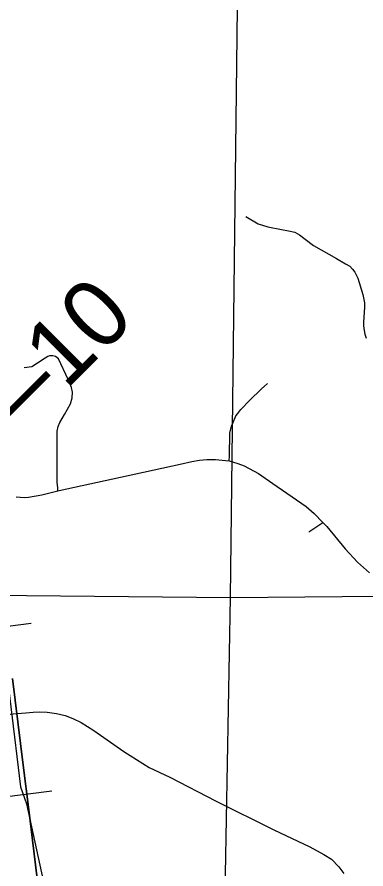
# Model space of a CAD drawing. Extents: x -157.2 to -99.3, y 12.2 to 46.2.
# Drawn here: x -151.762 to -151.245, y 37.967 to 39.227 of the extents above; entities that cross this region are included whole.
import ezdxf

# ---------------------------------------------------------------- set-up
doc = ezdxf.new("R2010")
doc.units = 0
for name, color, linetype in [('tdCoCityStreetMajor', 7, 'Continuous'), ('tdCoCityStreetMinor', 7, 'Continuous'), ('tdCoRRCL', 7, 'Continuous'), ('tdCoSectLine', 7, 'Continuous'), ('tdStHwyPriRefPost1', 7, 'Continuous'), ('tdStHwyPriRefPost5', 7, 'Continuous')]:
    doc.layers.add(name, color=color, linetype=linetype)

msp = doc.modelspace()

# ---------------------------------------------------------------- linework, layer by layer
at = {"layer": 'tdCoCityStreetMajor'}
for points in [[(-151.7631, 38.5172), (-151.7513, 38.5166), (-151.7448, 38.5167), (-151.7249, 38.5206), (-151.7012, 38.5262), (-151.6991, 38.5267), (-151.5859, 38.5512), (-151.5199, 38.5659), (-151.5031, 38.5698), (-151.4913, 38.5719), (-151.4809, 38.5726), (-151.468, 38.5726), (-151.453, 38.5714), (-151.4477, 38.5706), (-151.4349, 38.5667), (-151.4253, 38.5631), (-151.4041, 38.5518), (-151.3828, 38.5373), (-151.3334, 38.5029), (-151.3216, 38.4926), (-151.3087, 38.4792), (-151.3031, 38.4733), (-151.276, 38.4406), (-151.2578, 38.4208), (-151.24, 38.4048)], [(-151.7487, 38.1978), (-151.7379, 38.1986), (-151.7288, 38.1993), (-151.7169, 38.1988), (-151.7031, 38.1966), (-151.6905, 38.1939), (-151.679, 38.1895), (-151.6669, 38.1833), (-151.6479, 38.1714), (-151.6035, 38.1404), (-151.5658, 38.1169), (-151.5354, 38.1024), (-151.4666, 38.0671), (-151.3813, 38.0247), (-151.3283, 37.9993), (-151.3073, 37.9882), (-151.2962, 37.9811), (-151.2851, 37.9697), (-151.2776, 37.9599)], [(-151.8102, 38.1909), (-151.7675, 38.1964), (-151.7487, 38.1978)]]:
    msp.add_lwpolyline(points, dxfattribs=at)
at = {"layer": 'tdCoCityStreetMinor'}
msp.add_line((-151.3294, 38.4655), (-151.3087, 38.4792), dxfattribs=at)
for points in [[(-151.4231, 38.9323), (-151.4048, 38.9212), (-151.3905, 38.917), (-151.3703, 38.913), (-151.3595, 38.9111), (-151.3503, 38.9089), (-151.3437, 38.9049), (-151.3351, 38.8987), (-151.3227, 38.8894), (-151.2889, 38.8699), (-151.2754, 38.862), (-151.269, 38.8585), (-151.265, 38.8541), (-151.2613, 38.8499), (-151.2571, 38.841), (-151.2495, 38.8166), (-151.247, 38.8045), (-151.247, 38.7979), (-151.2485, 38.7757), (-151.2487, 38.7705), (-151.2478, 38.7636), (-151.2468, 38.7582), (-151.2446, 38.752)], [(-151.7012, 38.5262), (-151.7013, 38.5313), (-151.7021, 38.5384), (-151.7023, 38.6146), (-151.7009, 38.6217), (-151.6982, 38.6276), (-151.6912, 38.639), (-151.6826, 38.6548), (-151.6801, 38.6639), (-151.6794, 38.6723), (-151.6809, 38.6792), (-151.6861, 38.6908), (-151.7001, 38.7216), (-151.7046, 38.7253), (-151.7088, 38.726), (-151.7137, 38.726), (-151.7162, 38.7253), (-151.7199, 38.7228), (-151.7312, 38.7152), (-151.7396, 38.7098), (-151.7512, 38.7085)], [(-151.4477, 38.5706), (-151.4472, 38.5778), (-151.4464, 38.6116), (-151.4441, 38.6221), (-151.4424, 38.6265), (-151.4375, 38.6371), (-151.435, 38.6409), (-151.4301, 38.6467), (-151.4172, 38.6605), (-151.4002, 38.6769), (-151.3909, 38.6851)]]:
    msp.add_lwpolyline(points, dxfattribs=at)
at = {"layer": 'tdCoRRCL'}
for p, q in [((-151.7409, 38.3301), (-151.8153, 38.3207)), ((-151.7099, 38.0819), (-151.7843, 38.0727))]:
    msp.add_line(p, q, dxfattribs=at)
for points in [[(-151.8001, 38.4432), (-151.7563, 38.0884), (-151.7477, 38.0629)], [(-151.7685, 38.2487), (-151.7524, 38.1203), (-151.7442, 38.0541), (-151.7387, 38.0092), (-151.723, 37.8798)], [(-151.723, 37.8798), (-151.7387, 38.0092), (-151.7442, 38.0541), (-151.7524, 38.1203), (-151.7685, 38.2487)], [(-151.7477, 38.0629), (-151.651, 37.6183), (-151.5704, 37.4256)]]:
    msp.add_lwpolyline(points, dxfattribs=at)
at = {"layer": 'tdCoSectLine'}
for points in [[(-151.4457, 38.3686), (-151.4336, 39.3662)], [(-152.4529, 38.3784), (-151.4457, 38.3686)], [(-151.4457, 38.3686), (-150.4544, 38.3774)], [(-151.4636, 37.386), (-151.4457, 38.3686)]]:
    msp.add_lwpolyline(points, dxfattribs=at)

# ---------------------------------------------------------------- texts
at = {"layer": 'tdStHwyPriRefPost1'}
msp.add_text('‒‒10', height=0.1, rotation=45, dxfattribs=at).set_placement((-151.7945, 38.5692))
at = {"layer": 'tdStHwyPriRefPost5'}
msp.add_text('‒‒10', height=0.1, rotation=45, dxfattribs=at).set_placement((-151.7945, 38.5692))

doc.saveas('drawing.dxf')
